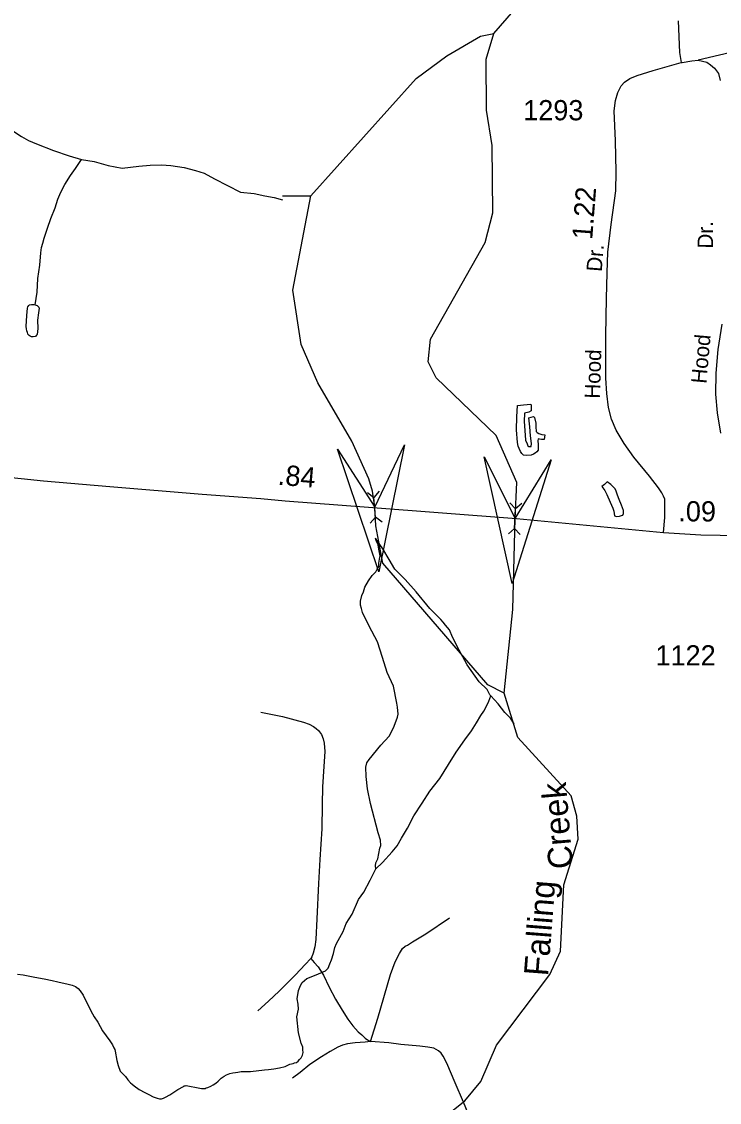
# Model space of a CAD drawing. Extents: x 2206922 to 2357709, y 510027 to 673830.
# Drawn here: x 2259549 to 2263859, y 558977 to 565653 of the extents above; entities that cross this region are included whole.
import ezdxf

# ---------------------------------------------------------------- set-up
doc = ezdxf.new("R2010")
doc.units = 0
for name, color, linetype in [('Exist Hydrographic Creek Single Shore', 7, 'Continuous'), ('Exist Hydrographic Creek Single Shore Label', 7, 'Continuous'), ('Exist Hydrographic Misc Water Feature', 7, 'Continuous'), ('Exist Road Non-System Type 51', 7, 'Continuous'), ('Exist Road Primary US Attributed', 7, 'Continuous'), ('Exist Road Primary US Mileage Tenths English Label', 7, 'Continuous'), ('Exist Road Secondary Mileage Hundredths English Label', 7, 'Continuous'), ('Exist Road Secondary Structure Culvert Attributed CELL', 7, 'Continuous'), ('Exist Road Secondary Structure Culvert CELL', 7, 'Continuous'), ('Exist Road Secondary Type 51 Attributed', 7, 'Continuous'), ('Exist Road Secondary Type 51 Label', 7, 'Continuous'), ('Exist Road Secondary Type 51 Number Label', 7, 'Continuous')]:
    doc.layers.add(name, color=color, linetype=linetype)

msp = doc.modelspace()

# ---------------------------------------------------------------- linework, layer by layer
at = {"layer": 'Exist Hydrographic Creek Single Shore'}
msp.add_line((2261159.6, 564576.4), (2261334.5, 564576.1), dxfattribs=at)
for points in [[(2262465.5, 565579.7), (2262589.6, 565721.6), (2262809.6, 566222.2), (2263065.5, 566499.1), (2263154.5, 566726.8), (2263151.6, 567025.3), (2263007.5, 567323.4), (2262830.5, 567572.9), (2262804.5, 567681.8), (2262834.6, 568005.9), (2263242.5, 568883.1)], [(2261334.5, 564576.1), (2261985.5, 565300.9), (2262175.6, 565441.3), (2262382.5, 565561.7), (2262465.5, 565579.7)], [(2262529.5, 561505.1), (2262582.6, 562022.3), (2262597.2, 562582.8), (2262608.7, 562805.5), (2262480.5, 563096.7), (2262110.6, 563451.9), (2262059.5, 563551.3), (2262075.5, 563692), (2262411.6, 564288.7), (2262459.6, 564471.4), (2262455.5, 564887.9), (2262420.6, 565105.1), (2262417.6, 565420), (2262465.5, 565579.7)], [(2259291.5, 565086), (2259307.7, 565080.4), (2259345.5, 565082.8), (2259382, 565059.1), (2259436.1, 565019.3), (2259488, 564981.8), (2259548.7, 564942.3), (2259590.7, 564918.9), (2259640.9, 564897.1), (2259745.5, 564856.2), (2259843.7, 564822.8), (2259919.6, 564801.6)], [(2259919.6, 564801.6), (2259997.7, 564788.2), (2260084.1, 564763), (2260170, 564747.6), (2260273.5, 564760.4), (2260343.5, 564766.9), (2260413.4, 564767.7), (2260469.8, 564764.1), (2260553.8, 564750.6), (2260623.6, 564733.2), (2260677.7, 564715.7), (2260740, 564682.4), (2260820.4, 564641.1), (2260901, 564599.7), (2260984.9, 564590.3), (2261051.1, 564577.5), (2261109.7, 564566.6), (2261160, 564551.4)], [(2262529.5, 561505.1), (2262428.6, 561556.3), (2261780.5, 562307.4), (2261738, 562538.4), (2261730.3, 562653.1), (2261716.1, 562752.3), (2261692.9, 562828.3), (2261589.6, 563062.3), (2261378.6, 563420.7), (2261276.6, 563658.9), (2261223.5, 563994.5), (2261334.5, 564576.1)], [(2261220.7, 557212.2), (2261277.7, 557273.4), (2261515.5, 557747.4), (2261603.5, 558073.6), (2261749.5, 558516.7), (2261897.5, 558677.7), (2262286.5, 558988), (2262385.6, 559107.3), (2262482.6, 559331.7), (2262811.7, 559767.7), (2262877.5, 559910.8), (2262898.6, 560320.2), (2262987.6, 560603.8), (2262977.6, 560745), (2262943.5, 560870.4), (2262614.6, 561231.2), (2262529.5, 561505.1)]]:
    msp.add_lwpolyline(points, dxfattribs=at)
at = {"layer": 'Exist Hydrographic Misc Water Feature'}
for points in [[(2259632.7, 563903.6), (2259644.2, 563981.8), (2259649.6, 564065.7), (2259661.2, 564147.9), (2259668.2, 564223.9), (2259672.3, 564257.8), (2259679.9, 564283.8), (2259687.5, 564315.9), (2259708.8, 564375.9), (2259730.3, 564436), (2259755.8, 564502.3), (2259773.8, 564556.3), (2259791.5, 564598.7), (2259816.5, 564646.8), (2259850.5, 564702.9), (2259882.1, 564745.2), (2259919.6, 564801.6)], [(2259632.7, 563903.6), (2259644.8, 563899.7), (2259648.9, 563895.9), (2259655.1, 563889.7), (2259657.1, 563883.7), (2259653.5, 563853.9), (2259647.9, 563807.7), (2259648.5, 563757.7), (2259644.2, 563719.8), (2259640.7, 563715.9), (2259636.2, 563709.7), (2259632.5, 563707.8), (2259620.6, 563705.5), (2259610.8, 563705.4), (2259602.6, 563709.5), (2259596.4, 563713.2), (2259592.6, 563717.5), (2259588.5, 563721.3), (2259586.6, 563725.2), (2259584.6, 563733.3), (2259582.3, 563743.3), (2259580, 563755.4), (2259578.2, 563769.1), (2259581.3, 563837.1), (2259585.2, 563883.2), (2259587.4, 563891.4), (2259593, 563899.5), (2259597.1, 563903.3), (2259611, 563905.3), (2259625.2, 563905.6), (2259632.7, 563903.6)], [(2262695.8, 562974.8), (2262670, 562972.6), (2262649.9, 562974.4), (2262639.8, 562986), (2262629.6, 562998.1), (2262621.4, 563016), (2262615.2, 563029.9), (2262611.1, 563054), (2262606.2, 563131.8), (2262607.6, 563211.9), (2262611.1, 563281.5), (2262648.9, 563286), (2262694.8, 563290.4), (2262696.8, 563280.4), (2262696.8, 563262.5), (2262695.4, 563248.5), (2262681.3, 563240.5), (2262655.6, 563234.2), (2262653.8, 563182.2), (2262656.9, 563126.2), (2262661.2, 563068.4), (2262671.2, 563044.6), (2262675.1, 563032.6), (2262681.3, 563028.4), (2262697, 563028.5), (2262699.3, 563046.8), (2262692.7, 563094.4), (2262688, 563150.7), (2262681.7, 563206.4), (2262711.6, 563212.9), (2262717.3, 563206.7), (2262726.2, 563172.9), (2262724.3, 563148.9), (2262726.6, 563121), (2262734.4, 563115), (2262744.4, 563109), (2262762.7, 563103.4), (2262780.7, 563099.4), (2262776.8, 563071.2), (2262760.6, 563071.2), (2262748.7, 563073), (2262738.9, 563074.9), (2262737.2, 563063), (2262739.1, 563041.2), (2262739.5, 563005.1), (2262731.5, 562994.9), (2262722.1, 562987.1), (2262710, 562980.7), (2262695.8, 562974.8)], [(2263229.8, 562728), (2263221.4, 562751.6), (2263215.4, 562767.5), (2263189.2, 562793.3), (2263165, 562809.1), (2263149.2, 562792.9), (2263133.6, 562781), (2263151.6, 562757.2), (2263163.5, 562731.1), (2263184.5, 562685.4), (2263200.6, 562647.6), (2263207, 562629.6), (2263210.9, 562599.9), (2263223, 562595.6), (2263241.2, 562598.1), (2263255.2, 562602.1), (2263263.2, 562604.2), (2263266.9, 562614.2), (2263266.9, 562632.4), (2263254.8, 562666.2), (2263240, 562700.1), (2263229.8, 562728)], [(2261736.4, 560419), (2261734.1, 560438.8), (2261736, 560456.8), (2261750.1, 560481.1), (2261761.6, 560547), (2261767.1, 560563.2), (2261764.9, 560597.2), (2261752.4, 560642.9), (2261704.6, 560822.5), (2261685.7, 560914.1), (2261677.1, 560990), (2261674.4, 561048), (2261682.2, 561074), (2261696.2, 561096.2), (2261767.5, 561182.8), (2261818.6, 561239.2), (2261845.9, 561291.4), (2261863.5, 561333.8), (2261871.5, 561355.7), (2261875.2, 561375.8), (2261871.3, 561417.8), (2261866.6, 561443.6), (2261846.1, 561547.3), (2261807.1, 561633), (2261777.8, 561724.7), (2261747.2, 561822.1), (2261696.4, 561917.8), (2261653.7, 562003.3), (2261647.6, 562027.3), (2261643.1, 562049.1), (2261642.9, 562073), (2261650.7, 562107.2), (2261660.1, 562131.3), (2261669.9, 562159.4), (2261692.1, 562197.8), (2261713.4, 562231.9), (2261737.2, 562253.9), (2261745, 562270.1), (2261754.6, 562288.1), (2261754.6, 562308), (2261760.4, 562332.3), (2261764.5, 562354), (2261755.9, 562394.2), (2261751.5, 562422), (2261739.2, 562447.8), (2261735.1, 562461.8)], [(2262446.3, 561489.3), (2262441.8, 561495.2), (2262425.3, 561526.9), (2262375.5, 561574.6), (2262300.3, 561679.5), (2262273.8, 561729.4), (2262251.5, 561771.2), (2262211.1, 561850.8), (2262192.4, 561896.5), (2262168, 561924.1), (2262153.9, 561944.1), (2262137.9, 561959.9), (2262070.8, 562027.2), (2261986.1, 562130.4), (2261917.6, 562207.6), (2261854.7, 562271), (2261818.4, 562330.8), (2261780, 562396.2), (2261735.1, 562461.8)], [(2261736.4, 560419), (2261778, 560459.4), (2261837.1, 560525.9), (2261869, 560562.1), (2261896.5, 560610.2), (2261932.2, 560670.6), (2261971.2, 560747), (2262022.6, 560825.6), (2262069.8, 560900), (2262131.3, 560978.3), (2262186.1, 561064.9), (2262233.2, 561141.4), (2262286.3, 561215.7), (2262328.2, 561271.8), (2262359.3, 561322.3), (2262385.2, 561366.7), (2262404.8, 561392.9), (2262420.6, 561425), (2262434.2, 561455), (2262446.3, 561489.3)], [(2262591.4, 561314.5), (2262569.3, 561350.3), (2262534.8, 561385.9), (2262492.4, 561439.7), (2262446.3, 561489.3)], [(2261206.1, 559212.7), (2261225.8, 559218.6), (2261233.8, 559221.1), (2261246.1, 559222.9), (2261258, 559232.9), (2261265.6, 559243.1), (2261275.8, 559253.3), (2261283.6, 559269.2), (2261287.5, 559285.1), (2261287.1, 559301.4), (2261287.1, 559319.3), (2261276.6, 559343.1), (2261258.4, 559407.2), (2261249.4, 559505), (2261259, 559553), (2261256.6, 559585), (2261250.4, 559616.8), (2261260, 559668.8), (2261271.3, 559698.8), (2261281.2, 559717.2), (2261311.1, 559743.5), (2261368.7, 559765.6), (2261426.3, 559790.2), (2261442.3, 559806.4), (2261453.8, 559832.7), (2261463.7, 559858.8), (2261475.5, 559896.7), (2261483.1, 559934.9), (2261494.8, 559959.1), (2261514.5, 559995.1), (2261536, 560033.2), (2261553.9, 560081.6), (2261590.8, 560139.7), (2261630.6, 560230.2), (2261663.8, 560276.3), (2261701.1, 560350.5), (2261736.4, 560419)], [(2259522.8, 559768.9), (2259558.7, 559765.1), (2259630.9, 559751.8), (2259688.9, 559740.2), (2259737.1, 559730.5), (2259773, 559721.1), (2259837.4, 559707.3), (2259861.6, 559701.7), (2259881.5, 559693.8), (2259897.5, 559680), (2259911.6, 559666.1), (2259929.9, 559640.2), (2259955.9, 559584.4), (2259986.3, 559524.7), (2259996.7, 559504.9), (2260019.1, 559473.1), (2260049.6, 559419.5), (2260093.7, 559357.6), (2260110.3, 559332.1), (2260118.3, 559314.2), (2260124.3, 559304), (2260126.5, 559293.9), (2260136.8, 559236.4), (2260145.2, 559204.3), (2260157.3, 559170.4), (2260167.5, 559160.4), (2260177.6, 559148.7), (2260191.5, 559136.5), (2260205.9, 559116.9), (2260221.9, 559099.1), (2260232.1, 559089), (2260244, 559079.1), (2260276.2, 559057.6), (2260310.2, 559039.5), (2260334.8, 559026.1), (2260362.5, 559012.2), (2260386.3, 559004.5), (2260400.7, 559000.3), (2260412.6, 558998.5), (2260424.9, 559002.8), (2260438.6, 559008.8), (2260464.6, 559023.1), (2260514.3, 559057.4), (2260548.3, 559075.4), (2260554, 559079.8), (2260560, 559079.7), (2260565.9, 559081.7), (2260575.8, 559079.8), (2260639.8, 559066.5), (2260660.1, 559062.6), (2260670.3, 559062.7), (2260682.2, 559062.6), (2260690, 559066.6), (2260700.2, 559068.8), (2260717.7, 559077.1), (2260731.8, 559085.1), (2260747.8, 559095.2), (2260763.4, 559109.5), (2260781.2, 559127.5), (2260801.1, 559139.5), (2260815.3, 559147.9), (2260825.3, 559152.1), (2260835, 559155.9), (2260853, 559160.1), (2260869.2, 559162.1), (2260884.8, 559164.2), (2260905.1, 559168.4), (2260917, 559168.7), (2260933.2, 559168.7), (2260962.9, 559169), (2261049, 559177.5), (2261074.9, 559179.7), (2261107.1, 559184.2), (2261143, 559190.2), (2261177.8, 559198.3), (2261194, 559206.4), (2261206.1, 559212.7)]]:
    msp.add_lwpolyline(points, dxfattribs=at)
at = {"layer": 'Exist Road Non-System Type 51'}
for points in [[(2263605.1, 565658.3), (2263613.1, 565462.1), (2263623.9, 565399.6)], [(2263982.3, 565473.9), (2263860.5, 565444.7), (2263728.8, 565415.2)], [(2261026.3, 561387.8), (2261159.6, 561360.5), (2261289.4, 561326.3), (2261325.8, 561314), (2261351.8, 561299.6), (2261368.2, 561287.1), (2261382.6, 561273.6), (2261400.9, 561249.5), (2261412.4, 561223.5), (2261418.2, 561195.5), (2261421.1, 561145.4), (2261415.3, 561051), (2261408.6, 560926.8), (2261405.7, 560817.9), (2261402.8, 560666.7), (2261391.3, 560477.9), (2261383.6, 560328.6), (2261373, 560111.8), (2261366.2, 559982.7), (2261359.5, 559938.4), (2261350.8, 559898.9), (2261342.2, 559875.8), (2261335.4, 559867.1)], [(2261704, 559353.9), (2261748.5, 559497.7), (2261827.9, 559767.9), (2261856.8, 559844.5), (2261882.8, 559898), (2261901.5, 559926.9), (2261918.9, 559942.7), (2261933.3, 559948.5), (2261963.6, 559968.8), (2262046, 560017.9), (2262191.8, 560117.6)], [(2261335.4, 559867.1), (2261301, 559829), (2261240, 559766), (2261139.9, 559663.9), (2261074.1, 559602.9), (2261008.4, 559542.8)], [(2261335.4, 559867.1), (2261357.1, 559841.6), (2261381.6, 559815.6), (2261413.4, 559763.6), (2261449.5, 559688.4), (2261488.5, 559614.7), (2261528.9, 559546.8), (2261565, 559491.9), (2261595.4, 559450), (2261627.3, 559413.9), (2261650.3, 559393.7), (2261671.9, 559374.9), (2261685.6, 559364.8), (2261704, 559353.9)], [(2261704, 559353.9), (2261670.5, 559350.3), (2261609.8, 559346), (2261562.2, 559338.8), (2261531.8, 559330.1), (2261502.9, 559318.5), (2261455.3, 559292.5), (2261400.4, 559259.3), (2261329.6, 559211.6), (2261270.4, 559162.5), (2261221.3, 559127.8)], [(2262311.7, 558898), (2262278.5, 558979), (2262227.9, 559097.4), (2262175.9, 559218.8), (2262152.8, 559263.6), (2262141.3, 559282.4), (2262123.9, 559295.4), (2262095.1, 559311.3), (2262057.5, 559318.5), (2262008.4, 559324.3), (2261891.4, 559335.9), (2261817.8, 559345), (2261704, 559353.9)]]:
    msp.add_lwpolyline(points, dxfattribs=at)
at = {"layer": 'Exist Road Primary US Attributed'}
for points in [[(2259081.1, 562884.2), (2259308, 562855.9), (2259684.8, 562816.1), (2260094.7, 562781.6), (2260665, 562734.1), (2261027, 562707.2), (2261177, 562692.4), (2261692, 562653.9), (2262606.2, 562584.4), (2263513, 562497.3)], [(2263513, 562497.3), (2263744.3, 562482.9), (2263982.4, 562477.7)]]:
    msp.add_lwpolyline(points, dxfattribs=at)
at = {"layer": 'Exist Road Secondary Structure Culvert Attributed CELL'}
for points in [[(2261913.6, 563038), (2261755.3, 562253.8), (2261500.3, 563012.1), (2261730.3, 562653.1)], [(2262820.4, 562946.1), (2262579.7, 562183.2), (2262406.7, 562964.2), (2262597.2, 562582.8)]]:
    msp.add_lwpolyline(points, close=True, dxfattribs=at)
at = {"layer": 'Exist Road Secondary Structure Culvert CELL'}
for p, q in [((2261684.6, 562744.5), (2261724.6, 562713.3)), ((2261758, 562751.5), (2261724.6, 562713.3)), ((2261735.9, 562592.9), (2261724.6, 562713.3)), ((2262565.2, 562679.9), (2262600.2, 562643.2)), ((2262638.8, 562676.2), (2262600.2, 562643.2)), ((2261702.5, 562554.6), (2261735.9, 562592.9)), ((2261775.9, 562561.6), (2261735.9, 562592.9)), ((2262594.2, 562522.4), (2262600.2, 562643.2)), ((2262555.6, 562489.4), (2262594.2, 562522.4)), ((2262629.3, 562485.7), (2262594.2, 562522.4))]:
    msp.add_line(p, q, dxfattribs=at)
at = {"layer": 'Exist Road Secondary Type 51 Attributed'}
for points in [[(2263449.8, 565351.3), (2263623.9, 565399.6), (2263628.4, 565400.9), (2263689.7, 565411.3), (2263728.8, 565415.2), (2263781.3, 565402.3), (2263804.4, 565386.5), (2263829.2, 565365.7), (2263852.7, 565333.1), (2263864.4, 565288.7)], [(2263513, 562497.3), (2263523, 562590.5), (2263523, 562657.8), (2263521.3, 562703.1), (2263514.7, 562721.2), (2263504, 562741.2), (2263482.1, 562773.4), (2263427, 562844.2), (2263331.2, 562961.6), (2263270.6, 563047.7), (2263221.7, 563129.9), (2263192.3, 563196.4), (2263174.7, 563268.8), (2263163, 563354.9), (2263157.1, 563450.8), (2263157.1, 563591.7), (2263157.1, 563714.9), (2263161.1, 563941.9), (2263165, 564100.4), (2263170.8, 564227.6), (2263190.4, 564399.8), (2263220.4, 564607.8), (2263221.7, 564725.2), (2263216.5, 564917), (2263209.9, 565102.2), (2263216.5, 565164.8), (2263230.8, 565215.7), (2263253, 565256.1), (2263273.9, 565278.2), (2263306.4, 565301.8), (2263350.7, 565320), (2263449.8, 565351.3)], [(2263873.7, 563784.3), (2263850, 563628.2), (2263837, 563482.1), (2263835.7, 563351.7), (2263846, 563236.9), (2263864.9, 563110.2)]]:
    msp.add_lwpolyline(points, dxfattribs=at)

# ---------------------------------------------------------------- texts
at = {"layer": 'Exist Hydrographic Creek Single Shore Label'}
for s, rotation, p in [('Creek', 94.81141, (2262955.3, 560425.3)), ('Falling', 85.54765, (2262800.8, 559754))]:
    msp.add_text(s, height=150, rotation=rotation, dxfattribs=at).set_placement(p)
at = {"layer": 'Exist Road Primary US Mileage Tenths English Label'}
for s, rotation, p in [('.84', 355.23884, (2261128.3, 562792.7)), ('.09', 359.65803, (2263605.2, 562566.4))]:
    msp.add_text(s, height=125, rotation=rotation, dxfattribs=at).set_placement(p)
at = {"layer": 'Exist Road Secondary Mileage Hundredths English Label'}
msp.add_text('1.22', height=125, rotation=85.62031, dxfattribs=at).set_placement((2263073.3, 564302.4))
at = {"layer": 'Exist Road Secondary Type 51 Label'}
for s, rotation, p in [('Dr.', 89.84192, (2263819.2, 564251)), ('Dr.', 85.62031, (2263132.2, 564105.4)), ('Hood', 84.89818, (2263778.4, 563414)), ('Hood', 88.38403, (2263121.5, 563322.9))]:
    msp.add_text(s, height=95, rotation=rotation, dxfattribs=at).set_placement(p)
at = {"layer": 'Exist Road Secondary Type 51 Number Label'}
for s, p in [('1293', (2262647.2, 565043)), ('1122', (2263464.3, 561675.9))]:
    msp.add_text(s, height=125, dxfattribs=at).set_placement(p)

doc.saveas('drawing.dxf')
